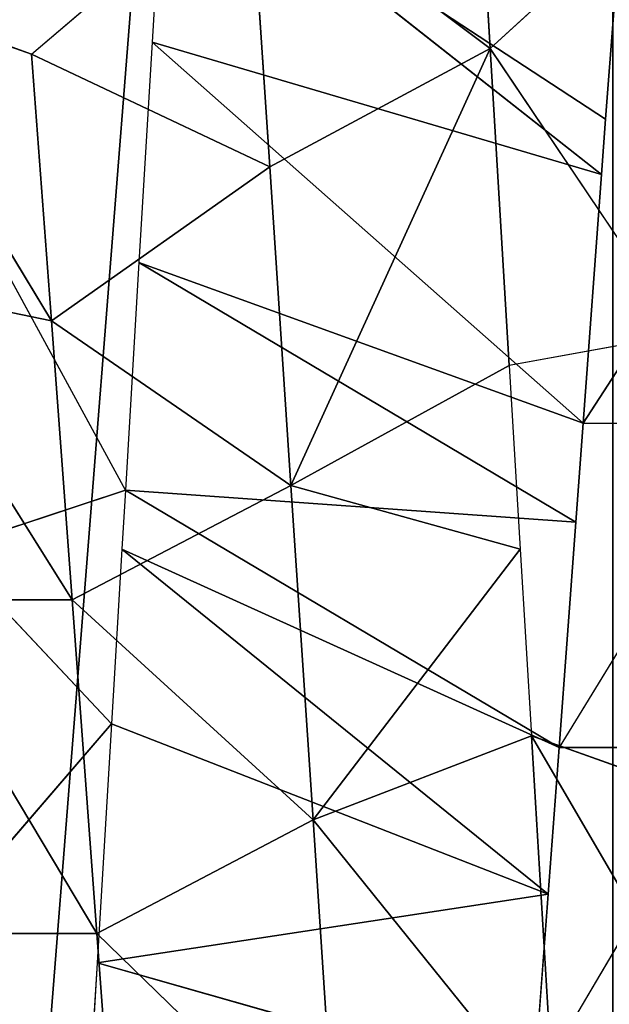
# Model space of a CAD drawing. Extents: x 143 to 263, y -61 to 82.
# Tile 654 of 656: x 249.886 to 250.181, y 72.531 to 73.024. Entities that reach past the tile are written whole.
import ezdxf

# ---------------------------------------------------------------- set-up
doc = ezdxf.new("R2010")
doc.units = 0
doc.header["$LTSCALE"] = 25.4
doc.layers.get('0').update_dxf_attribs({"color": 13, "linetype": 'CONTINUOUS'})

# ---------------------------------------------------------------- blocks, each defined once
blk = doc.blocks.new('ICE-BALL-8126_STL')
at = {"color": 41}
for p, q in [((9.41077, 46.30441, 93.47648), (9.25858, 46.40321, 93.54774)), ((9.41077, 46.30441, 93.47648), (9.41077, 46.39191, 93.47648)), ((9.41077, 46.39191, 93.47648), (9.57313, 46.29235, 93.4209)), ((9.57313, 46.37986, 93.4209), (9.74318, 46.27973, 93.38293)), ((9.57313, 46.37986, 93.4209), (9.57313, 46.29235, 93.4209)), ((9.73448, 46.37602, 96.86475), (9.56743, 46.27853, 96.83433)), ((9.73448, 46.37602, 96.86475), (9.56743, 46.27853, 96.83433)), ((9.59922, 46.36793, 96.84128), (9.56743, 46.27853, 96.83433)), ((9.36619, 46.35399, 96.77703), (9.22312, 46.25793, 96.72147)), ((9.36619, 46.35399, 96.77703), (9.3819, 46.26743, 96.78236)), ((9.14731, 46.34089, 96.6866), (9.22312, 46.25793, 96.72147)), ((9.20452, 46.31973, 93.57806), (9.25858, 46.31571, 93.54774)), ((9.25858, 46.31571, 93.54774), (9.11407, 46.09491, 93.19578)), ((9.25858, 46.31571, 93.54774), (9.11407, 46.09491, 93.19578)), ((9.25858, 46.31571, 93.54774), (9.28621, 46.31366, 93.5333)), ((9.28621, 46.31366, 93.5333), (9.11407, 46.09491, 93.19578)), ((9.28621, 46.31366, 93.5333), (9.11407, 46.09491, 93.19578)), ((9.28621, 46.31366, 93.5333), (9.22009, 46.08857, 93.14567)), ((9.28621, 46.31366, 93.5333), (9.22009, 46.08857, 93.14567)), ((9.28621, 46.31366, 93.5333), (9.41077, 46.30441, 93.47648)), ((9.41077, 46.30441, 93.47648), (9.22009, 46.08857, 93.14567)), ((9.41077, 46.30441, 93.47648), (9.22009, 46.08857, 93.14567)), ((9.41077, 46.30441, 93.47648), (9.33032, 46.08197, 93.10151)), ((9.41077, 46.30441, 93.47648), (9.33032, 46.08197, 93.10151)), ((9.46044, 46.30072, 93.45735), (9.33032, 46.08197, 93.10151)), ((9.46044, 46.30072, 93.45735), (9.33032, 46.08197, 93.10151)), ((9.41077, 46.30441, 93.47648), (9.46044, 46.30072, 93.45735)), ((9.46044, 46.30072, 93.45735), (9.44428, 46.07516, 93.06377)), ((9.46044, 46.30072, 93.45735), (9.44428, 46.07516, 93.06377)), ((9.46044, 46.30072, 93.45735), (9.57313, 46.29235, 93.4209)), ((9.57313, 46.29235, 93.4209), (9.44428, 46.07516, 93.06377)), ((9.57313, 46.29235, 93.4209), (9.44428, 46.07516, 93.06377)), ((9.57313, 46.29235, 93.4209), (9.4739, 46.07338, 93.05522)), ((9.57313, 46.29235, 93.4209), (9.4739, 46.07338, 93.05522)), ((9.56743, 46.27853, 96.83433), (9.75933, 46.29001, 96.868)), ((9.56743, 46.27853, 96.83433), (9.75933, 46.29001, 96.868)), ((9.57313, 46.29235, 93.4209), (9.64662, 46.2869, 93.40205)), ((9.60945, 46.16915, 96.6496), (9.75933, 46.29001, 96.868)), ((9.60945, 46.16915, 96.6496), (9.75933, 46.29001, 96.868)), ((9.64662, 46.2869, 93.40205), (9.4739, 46.07338, 93.05522)), ((9.64662, 46.2869, 93.40205), (9.4739, 46.07338, 93.05522)), ((9.5614, 46.06815, 93.03288), (9.64662, 46.2869, 93.40205)), ((9.5614, 46.06815, 93.03288), (9.64662, 46.2869, 93.40205)), ((9.64662, 46.2869, 93.40205), (9.74318, 46.27973, 93.38293)), ((9.68107, 46.06099, 93.00917), (9.64662, 46.2869, 93.40205)), ((9.68107, 46.06099, 93.00917), (9.64662, 46.2869, 93.40205)), ((9.4739, 46.27293, 96.8106), (9.56743, 46.27853, 96.83433)), ((9.56743, 46.27853, 96.83433), (9.60945, 46.16915, 96.6496)), ((9.56743, 46.27853, 96.83433), (9.60945, 46.16915, 96.6496)), ((9.68107, 46.06099, 93.00917), (9.74318, 46.27973, 93.38293)), ((9.68107, 46.06099, 93.00917), (9.74318, 46.27973, 93.38293)), ((9.3819, 46.26743, 96.78236), (9.4739, 46.27293, 96.8106)), ((9.4739, 46.27293, 96.8106), (9.44195, 46.15805, 96.60268)), ((9.4739, 46.27293, 96.8106), (9.44195, 46.15805, 96.60268)), ((9.4739, 46.27293, 96.8106), (9.60945, 46.16915, 96.6496)), ((9.4739, 46.27293, 96.8106), (9.60945, 46.16915, 96.6496)), ((9.22312, 46.25793, 96.72147), (9.3819, 46.26743, 96.78236)), ((9.22312, 46.25793, 96.72147), (9.3819, 46.26743, 96.78236)), ((9.44195, 46.15805, 96.60268), (9.3819, 46.26743, 96.78236)), ((9.44195, 46.15805, 96.60268), (9.3819, 46.26743, 96.78236)), ((9.03933, 46.24693, 96.62985), (9.22312, 46.25793, 96.72147)), ((9.03933, 46.24693, 96.62985), (9.22312, 46.25793, 96.72147)), ((9.13266, 46.13756, 96.465), (9.22312, 46.25793, 96.72147)), ((9.13266, 46.13756, 96.465), (9.22312, 46.25793, 96.72147)), ((9.2824, 46.14748, 96.54058), (9.22312, 46.25793, 96.72147)), ((9.2824, 46.14748, 96.54058), (9.22312, 46.25793, 96.72147)), ((9.44195, 46.15805, 96.60268), (9.22312, 46.25793, 96.72147)), ((9.44195, 46.15805, 96.60268), (9.22312, 46.25793, 96.72147)), ((9.78271, 46.18063, 96.68001), (9.60945, 46.16915, 96.6496)), ((9.78271, 46.18063, 96.68001), (9.60945, 46.16915, 96.6496)), ((9.66627, 46.06087, 96.46817), (9.78271, 46.18063, 96.68001)), ((9.66627, 46.06087, 96.46817), (9.78271, 46.18063, 96.68001)), ((9.44195, 46.15805, 96.60268), (9.60945, 46.16915, 96.6496)), ((9.44195, 46.15805, 96.60268), (9.60945, 46.16915, 96.6496)), ((9.60945, 46.16915, 96.6496), (9.49933, 46.04848, 96.42211)), ((9.60945, 46.16915, 96.6496), (9.49933, 46.04848, 96.42211)), ((9.66627, 46.06087, 96.46817), (9.60945, 46.16915, 96.6496)), ((9.66627, 46.06087, 96.46817), (9.60945, 46.16915, 96.6496)), ((9.44195, 46.15805, 96.60268), (9.2824, 46.14748, 96.54058)), ((9.44195, 46.15805, 96.60268), (9.2824, 46.14748, 96.54058)), ((9.35961, 46.03811, 96.36759), (9.44195, 46.15805, 96.60268)), ((9.35961, 46.03811, 96.36759), (9.44195, 46.15805, 96.60268)), ((9.44195, 46.15805, 96.60268), (9.49933, 46.04848, 96.42211)), ((9.44195, 46.15805, 96.60268), (9.49933, 46.04848, 96.42211)), ((9.2824, 46.14748, 96.54058), (9.13266, 46.13756, 96.465)), ((9.2824, 46.14748, 96.54058), (9.13266, 46.13756, 96.465)), ((9.22599, 46.02818, 96.30013), (9.2824, 46.14748, 96.54058)), ((9.22599, 46.02818, 96.30013), (9.2824, 46.14748, 96.54058)), ((9.2824, 46.14748, 96.54058), (9.35961, 46.03811, 96.36759)), ((9.2824, 46.14748, 96.54058), (9.35961, 46.03811, 96.36759)), ((9.22599, 46.02818, 96.30013), (9.13266, 46.13756, 96.465)), ((9.11407, 46.09491, 93.19578), (9.22009, 46.08857, 93.14567)), ((9.22009, 46.08857, 93.14567), (9.33032, 46.08197, 93.10151)), ((9.33032, 46.08197, 93.10151), (9.44428, 46.07516, 93.06377)), ((9.44428, 46.07516, 93.06377), (9.29952, 45.99632, 93.11307)), ((9.44428, 46.07516, 93.06377), (9.4739, 45.98588, 93.05522)), ((9.44428, 46.07516, 93.06377), (9.4739, 46.07338, 93.05522)), ((9.4739, 46.07338, 93.05522), (9.5614, 46.06815, 93.03288)), ((9.5614, 46.06815, 93.03288), (9.4739, 45.98588, 93.05522)), ((9.5614, 46.06815, 93.03288), (9.67059, 45.97412, 93.01093)), ((9.5614, 46.06815, 93.03288), (9.68107, 46.06099, 93.00917)), ((9.80609, 46.07126, 96.49201), (9.66627, 46.06087, 96.46817)), ((9.80609, 46.07126, 96.49201), (9.66627, 46.06087, 96.46817)), ((9.66627, 46.06087, 96.46817), (9.49933, 46.04848, 96.42211)), ((9.66627, 46.06087, 96.46817), (9.49933, 46.04848, 96.42211)), ((9.66627, 46.06087, 96.46817), (9.66627, 45.97338, 96.46817)), ((9.66627, 46.06087, 96.46817), (9.66627, 45.97338, 96.46817)), ((9.68107, 46.06099, 93.00917), (9.73448, 46.05779, 93.00108)), ((9.49933, 46.04848, 96.42211), (9.34125, 45.94924, 96.35925)), ((9.49933, 46.04848, 96.42211), (9.34125, 45.94924, 96.35925)), ((9.49933, 46.04848, 96.42211), (9.35961, 46.03811, 96.36759)), ((9.49933, 46.04848, 96.42211), (9.35961, 46.03811, 96.36759)), ((9.49933, 46.04848, 96.42211), (9.49933, 45.96098, 96.42211)), ((9.49933, 46.04848, 96.42211), (9.49933, 45.96098, 96.42211)), ((9.35961, 46.03811, 96.36759), (9.1942, 45.93831, 96.28165)), ((9.35961, 46.03811, 96.36759), (9.1942, 45.93831, 96.28165)), ((9.35961, 46.03811, 96.36759), (9.22599, 46.02818, 96.30013)), ((9.35961, 46.03811, 96.36759), (9.22599, 46.02818, 96.30013)), ((9.35961, 46.03811, 96.36759), (9.34125, 45.94924, 96.35925)), ((9.35961, 46.03811, 96.36759), (9.34125, 45.94924, 96.35925)), ((9.22599, 46.02818, 96.30013), (9.1942, 45.93831, 96.28165))]:
    blk.add_line(p, q, dxfattribs=at)
mesh = blk.add_polyface(dxfattribs=at)
corners = [(0, 44.9885, 114.9556), (23, 46.80443, 110.13866), (0, 46.80443, 110.13866), (23, 44.9885, 114.9556)]
mesh.append_faces([[corners[k] for k in face] for face in [(0, 1, 2), (1, 0, 3)]], dxfattribs={"vtx0": -1, "color": 41})
mesh = blk.add_polyface(dxfattribs=at)
corners = [(0, 46.80443, 79.72717), (23, 44.9885, 74.91022), (0, 44.9885, 74.91022), (23, 46.80443, 79.72717)]
mesh.append_faces([[corners[k] for k in face] for face in [(0, 1, 2), (1, 0, 3)]], dxfattribs={"vtx0": -1, "color": 41})
mesh = blk.add_polyface(dxfattribs=at)
corners = [(9.41077, 46.39191, 93.47648), (9.25858, 46.40321, 93.54774), (9.41077, 46.30441, 93.47648)]
mesh.append_faces([[corners[k] for k in face] for face in [(0, 1, 2)]], dxfattribs={"color": 41})
mesh = blk.add_polyface(dxfattribs=at)
corners = [(9.57313, 46.37986, 93.4209), (9.41077, 46.39191, 93.47648), (9.57313, 46.29235, 93.4209)]
mesh.append_faces([[corners[k] for k in face] for face in [(0, 1, 2)]], dxfattribs={"color": 41})
mesh = blk.add_polyface(dxfattribs=at)
corners = [(9.74318, 46.36723, 93.38293), (9.57313, 46.37986, 93.4209), (9.74318, 46.27973, 93.38293)]
mesh.append_faces([[corners[k] for k in face] for face in [(0, 1, 2)]], dxfattribs={"color": 41})
mesh = blk.add_polyface(dxfattribs=at)
corners = [(9.75933, 46.29001, 96.868), (9.56743, 46.27853, 96.83433), (9.73448, 46.37602, 96.86475)]
mesh.append_faces([[corners[k] for k in face] for face in [(0, 1, 2)]], dxfattribs={"color": 41})
mesh = blk.add_polyface(dxfattribs=at)
corners = [(9.73448, 46.37602, 96.86475), (9.56743, 46.27853, 96.83433), (9.59922, 46.36793, 96.84128)]
mesh.append_faces([[corners[k] for k in face] for face in [(0, 1, 2)]], dxfattribs={"color": 41})
mesh = blk.add_polyface(dxfattribs=at)
corners = [(9.3819, 46.26743, 96.78236), (9.22312, 46.25793, 96.72147), (9.36619, 46.35399, 96.77703)]
mesh.append_faces([[corners[k] for k in face] for face in [(0, 1, 2)]], dxfattribs={"color": 41})
mesh = blk.add_polyface(dxfattribs=at)
corners = [(9.22312, 46.25793, 96.72147), (9.03933, 46.24693, 96.62985), (9.14731, 46.34089, 96.6866)]
mesh.append_faces([[corners[k] for k in face] for face in [(0, 1, 2)]], dxfattribs={"color": 41})
mesh = blk.add_polyface(dxfattribs=at)
corners = [(9.20452, 46.31973, 93.57806), (9.11407, 46.09491, 93.19578), (9.25858, 46.31571, 93.54774)]
mesh.append_faces([[corners[k] for k in face] for face in [(0, 1, 2)]], dxfattribs={"color": 41})
mesh = blk.add_polyface(dxfattribs=at)
corners = [(21.2, 46.31937, 84.91157), (0, 45.01358, 80.03829), (21.2, 45.01358, 80.03829), (0, 46.31937, 84.91157)]
mesh.append_faces([[corners[k] for k in face] for face in [(0, 1, 2), (1, 0, 3)]], dxfattribs={"vtx0": -1, "color": 41})
mesh = blk.add_polyface(dxfattribs=at)
corners = [(21.2, 45.01358, 109.82753), (0, 46.31937, 104.95425), (21.2, 46.31937, 104.95425), (0, 45.01358, 109.82753)]
mesh.append_faces([[corners[k] for k in face] for face in [(0, 1, 2), (1, 0, 3)]], dxfattribs={"vtx0": -1, "color": 41})
mesh = blk.add_polyface(dxfattribs=at)
corners = [(9.25858, 46.31571, 93.54774), (9.11407, 46.09491, 93.19578), (9.28621, 46.31366, 93.5333)]
mesh.append_faces([[corners[k] for k in face] for face in [(0, 1, 2)]], dxfattribs={"color": 41})
mesh = blk.add_polyface(dxfattribs=at)
corners = [(9.28621, 46.31366, 93.5333), (9.11407, 46.09491, 93.19578), (9.22009, 46.08857, 93.14567)]
mesh.append_faces([[corners[k] for k in face] for face in [(0, 1, 2)]], dxfattribs={"color": 41})
mesh = blk.add_polyface(dxfattribs=at)
corners = [(9.28621, 46.31366, 93.5333), (9.22009, 46.08857, 93.14567), (9.41077, 46.30441, 93.47648)]
mesh.append_faces([[corners[k] for k in face] for face in [(0, 1, 2)]], dxfattribs={"color": 41})
mesh = blk.add_polyface(dxfattribs=at)
corners = [(9.41077, 46.30441, 93.47648), (9.22009, 46.08857, 93.14567), (9.33032, 46.08197, 93.10151)]
mesh.append_faces([[corners[k] for k in face] for face in [(0, 1, 2)]], dxfattribs={"color": 41})
mesh = blk.add_polyface(dxfattribs=at)
corners = [(9.41077, 46.30441, 93.47648), (9.33032, 46.08197, 93.10151), (9.46044, 46.30072, 93.45735)]
mesh.append_faces([[corners[k] for k in face] for face in [(0, 1, 2)]], dxfattribs={"color": 41})
mesh = blk.add_polyface(dxfattribs=at)
corners = [(9.46044, 46.30072, 93.45735), (9.33032, 46.08197, 93.10151), (9.44428, 46.07516, 93.06377)]
mesh.append_faces([[corners[k] for k in face] for face in [(0, 1, 2)]], dxfattribs={"color": 41})
mesh = blk.add_polyface(dxfattribs=at)
corners = [(9.46044, 46.30072, 93.45735), (9.44428, 46.07516, 93.06377), (9.57313, 46.29235, 93.4209)]
mesh.append_faces([[corners[k] for k in face] for face in [(0, 1, 2)]], dxfattribs={"color": 41})
mesh = blk.add_polyface(dxfattribs=at)
corners = [(9.57313, 46.29235, 93.4209), (9.44428, 46.07516, 93.06377), (9.4739, 46.07338, 93.05522)]
mesh.append_faces([[corners[k] for k in face] for face in [(0, 1, 2)]], dxfattribs={"color": 41})
mesh = blk.add_polyface(dxfattribs=at)
corners = [(9.57313, 46.29235, 93.4209), (9.4739, 46.07338, 93.05522), (9.64662, 46.2869, 93.40205)]
mesh.append_faces([[corners[k] for k in face] for face in [(0, 1, 2)]], dxfattribs={"color": 41})
mesh = blk.add_polyface(dxfattribs=at)
corners = [(9.75933, 46.29001, 96.868), (9.60945, 46.16915, 96.6496), (9.56743, 46.27853, 96.83433)]
mesh.append_faces([[corners[k] for k in face] for face in [(0, 1, 2)]], dxfattribs={"color": 41})
mesh = blk.add_polyface(dxfattribs=at)
corners = [(9.75933, 46.29001, 96.868), (9.78271, 46.18063, 96.68001), (9.60945, 46.16915, 96.6496)]
mesh.append_faces([[corners[k] for k in face] for face in [(0, 1, 2)]], dxfattribs={"color": 41})
mesh = blk.add_polyface(dxfattribs=at)
corners = [(9.64662, 46.2869, 93.40205), (9.4739, 46.07338, 93.05522), (9.5614, 46.06815, 93.03288)]
mesh.append_faces([[corners[k] for k in face] for face in [(0, 1, 2)]], dxfattribs={"color": 41})
mesh = blk.add_polyface(dxfattribs=at)
corners = [(9.64662, 46.2869, 93.40205), (9.5614, 46.06815, 93.03288), (9.68107, 46.06099, 93.00917)]
mesh.append_faces([[corners[k] for k in face] for face in [(0, 1, 2)]], dxfattribs={"color": 41})
mesh = blk.add_polyface(dxfattribs=at)
corners = [(9.64662, 46.2869, 93.40205), (9.68107, 46.06099, 93.00917), (9.74318, 46.27973, 93.38293)]
mesh.append_faces([[corners[k] for k in face] for face in [(0, 1, 2)]], dxfattribs={"color": 41})
mesh = blk.add_polyface(dxfattribs=at)
corners = [(9.56743, 46.27853, 96.83433), (9.60945, 46.16915, 96.6496), (9.4739, 46.27293, 96.8106)]
mesh.append_faces([[corners[k] for k in face] for face in [(0, 1, 2)]], dxfattribs={"color": 41})
mesh = blk.add_polyface(dxfattribs=at)
corners = [(9.74318, 46.27973, 93.38293), (9.68107, 46.06099, 93.00917), (9.73448, 46.05779, 93.00108)]
mesh.append_faces([[corners[k] for k in face] for face in [(0, 1, 2)]], dxfattribs={"color": 41})
mesh = blk.add_polyface(dxfattribs=at)
corners = [(9.4739, 46.27293, 96.8106), (9.44195, 46.15805, 96.60268), (9.3819, 46.26743, 96.78236)]
mesh.append_faces([[corners[k] for k in face] for face in [(0, 1, 2)]], dxfattribs={"color": 41})
mesh = blk.add_polyface(dxfattribs=at)
corners = [(9.4739, 46.27293, 96.8106), (9.60945, 46.16915, 96.6496), (9.44195, 46.15805, 96.60268)]
mesh.append_faces([[corners[k] for k in face] for face in [(0, 1, 2)]], dxfattribs={"color": 41})
mesh = blk.add_polyface(dxfattribs=at)
corners = [(9.3819, 46.26743, 96.78236), (9.44195, 46.15805, 96.60268), (9.22312, 46.25793, 96.72147)]
mesh.append_faces([[corners[k] for k in face] for face in [(0, 1, 2)]], dxfattribs={"color": 41})
mesh = blk.add_polyface(dxfattribs=at)
corners = [(9.22312, 46.25793, 96.72147), (9.13266, 46.13756, 96.465), (9.03933, 46.24693, 96.62985)]
mesh.append_faces([[corners[k] for k in face] for face in [(0, 1, 2)]], dxfattribs={"color": 41})
mesh = blk.add_polyface(dxfattribs=at)
corners = [(9.22312, 46.25793, 96.72147), (9.2824, 46.14748, 96.54058), (9.13266, 46.13756, 96.465)]
mesh.append_faces([[corners[k] for k in face] for face in [(0, 1, 2)]], dxfattribs={"color": 41})
mesh = blk.add_polyface(dxfattribs=at)
corners = [(9.22312, 46.25793, 96.72147), (9.44195, 46.15805, 96.60268), (9.2824, 46.14748, 96.54058)]
mesh.append_faces([[corners[k] for k in face] for face in [(0, 1, 2)]], dxfattribs={"color": 41})
mesh = blk.add_polyface(dxfattribs=at)
corners = [(9.78271, 46.18063, 96.68001), (9.66627, 46.06087, 96.46817), (9.60945, 46.16915, 96.6496)]
mesh.append_faces([[corners[k] for k in face] for face in [(0, 1, 2)]], dxfattribs={"color": 41})
mesh = blk.add_polyface(dxfattribs=at)
corners = [(9.78271, 46.18063, 96.68001), (9.80609, 46.07126, 96.49201), (9.66627, 46.06087, 96.46817)]
mesh.append_faces([[corners[k] for k in face] for face in [(0, 1, 2)]], dxfattribs={"color": 41})
mesh = blk.add_polyface(dxfattribs=at)
corners = [(9.60945, 46.16915, 96.6496), (9.49933, 46.04848, 96.42211), (9.44195, 46.15805, 96.60268)]
mesh.append_faces([[corners[k] for k in face] for face in [(0, 1, 2)]], dxfattribs={"color": 41})
mesh = blk.add_polyface(dxfattribs=at)
corners = [(9.60945, 46.16915, 96.6496), (9.66627, 46.06087, 96.46817), (9.49933, 46.04848, 96.42211)]
mesh.append_faces([[corners[k] for k in face] for face in [(0, 1, 2)]], dxfattribs={"color": 41})
mesh = blk.add_polyface(dxfattribs=at)
corners = [(9.44195, 46.15805, 96.60268), (9.35961, 46.03811, 96.36759), (9.2824, 46.14748, 96.54058)]
mesh.append_faces([[corners[k] for k in face] for face in [(0, 1, 2)]], dxfattribs={"color": 41})
mesh = blk.add_polyface(dxfattribs=at)
corners = [(9.44195, 46.15805, 96.60268), (9.49933, 46.04848, 96.42211), (9.35961, 46.03811, 96.36759)]
mesh.append_faces([[corners[k] for k in face] for face in [(0, 1, 2)]], dxfattribs={"color": 41})
mesh = blk.add_polyface(dxfattribs=at)
corners = [(9.2824, 46.14748, 96.54058), (9.22599, 46.02818, 96.30013), (9.13266, 46.13756, 96.465)]
mesh.append_faces([[corners[k] for k in face] for face in [(0, 1, 2)]], dxfattribs={"color": 41})
mesh = blk.add_polyface(dxfattribs=at)
corners = [(9.2824, 46.14748, 96.54058), (9.35961, 46.03811, 96.36759), (9.22599, 46.02818, 96.30013)]
mesh.append_faces([[corners[k] for k in face] for face in [(0, 1, 2)]], dxfattribs={"color": 41})
mesh = blk.add_polyface(dxfattribs=at)
corners = [(9.4739, 45.98588, 93.05522), (9.44428, 46.07516, 93.06377), (9.29952, 45.99632, 93.11307)]
mesh.append_faces([[corners[k] for k in face] for face in [(0, 1, 2)]], dxfattribs={"color": 41})
mesh = blk.add_polyface(dxfattribs=at)
corners = [(9.67059, 45.97412, 93.01093), (9.5614, 46.06815, 93.03288), (9.4739, 45.98588, 93.05522)]
mesh.append_faces([[corners[k] for k in face] for face in [(0, 1, 2)]], dxfattribs={"color": 41})
mesh = blk.add_polyface(dxfattribs=at)
corners = [(9.83934, 45.98623, 96.49579), (9.66627, 45.97338, 96.46817), (9.80609, 46.07126, 96.49201)]
mesh.append_faces([[corners[k] for k in face] for face in [(0, 1, 2)]], dxfattribs={"color": 41})
mesh = blk.add_polyface(dxfattribs=at)
corners = [(9.80609, 46.07126, 96.49201), (9.66627, 45.97338, 96.46817), (9.66627, 46.06087, 96.46817)]
mesh.append_faces([[corners[k] for k in face] for face in [(0, 1, 2)]], dxfattribs={"color": 41})
mesh = blk.add_polyface(dxfattribs=at)
corners = [(9.66627, 46.06087, 96.46817), (9.49933, 45.96098, 96.42211), (9.49933, 46.04848, 96.42211), (9.66627, 45.97338, 96.46817)]
mesh.append_faces([[corners[k] for k in face] for face in [(0, 1, 2), (1, 0, 3)]], dxfattribs={"vtx0": -1, "color": 41})
mesh = blk.add_polyface(dxfattribs=at)
corners = [(9.49933, 45.96098, 96.42211), (9.34125, 45.94924, 96.35925), (9.49933, 46.04848, 96.42211)]
mesh.append_faces([[corners[k] for k in face] for face in [(0, 1, 2)]], dxfattribs={"color": 41})
mesh = blk.add_polyface(dxfattribs=at)
corners = [(9.49933, 46.04848, 96.42211), (9.34125, 45.94924, 96.35925), (9.35961, 46.03811, 96.36759)]
mesh.append_faces([[corners[k] for k in face] for face in [(0, 1, 2)]], dxfattribs={"color": 41})
mesh = blk.add_polyface(dxfattribs=at)
corners = [(9.35961, 46.03811, 96.36759), (9.34125, 45.94924, 96.35925), (9.1942, 45.93831, 96.28165)]
mesh.append_faces([[corners[k] for k in face] for face in [(0, 1, 2)]], dxfattribs={"color": 41})
mesh = blk.add_polyface(dxfattribs=at)
corners = [(9.35961, 46.03811, 96.36759), (9.1942, 45.93831, 96.28165), (9.22599, 46.02818, 96.30013)]
mesh.append_faces([[corners[k] for k in face] for face in [(0, 1, 2)]], dxfattribs={"color": 41})

msp = doc.modelspace()

# ---------------------------------------------------------------- block references
at = {"color": 0, "rotation": 270}
msp.add_blockref('ICE-BALL-8126_STL', (203.86356, 82.23263), dxfattribs=at)

doc.saveas('drawing.dxf')
